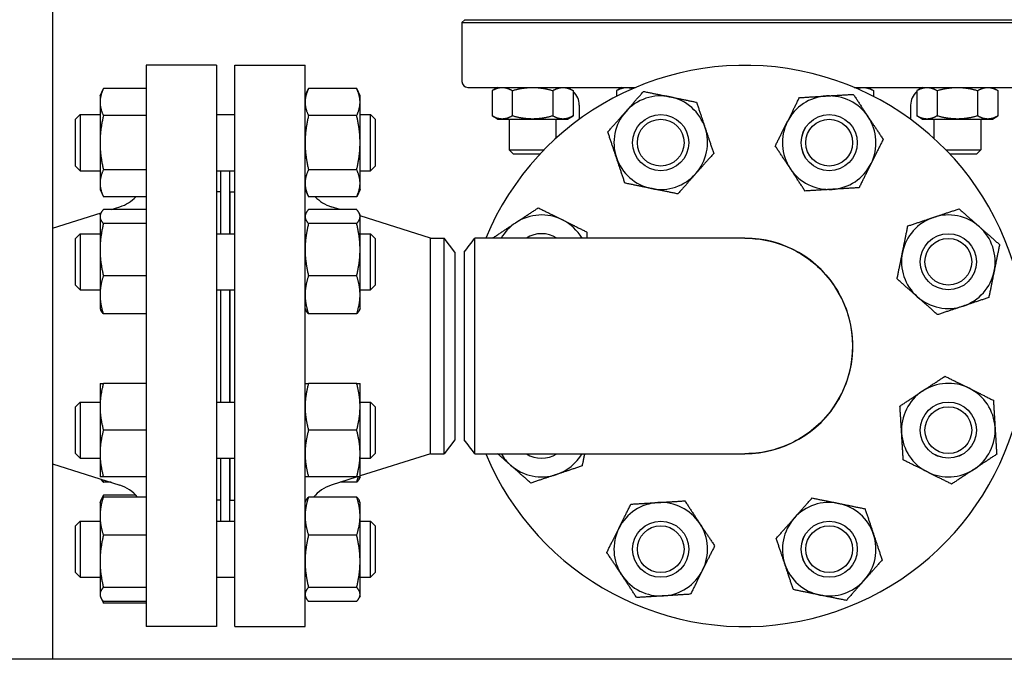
# Model space of a CAD drawing. Header units: inches. Extents: x 18 to 846, y -44 to 561.
# Tile 500 of 642: x 549.62 to 562.77, y 210.46 to 219. Entities that reach past the tile are written whole.
import ezdxf

# ---------------------------------------------------------------- set-up
doc = ezdxf.new("R2010")
doc.units = ezdxf.units.IN
doc.header["$LTSCALE"] = 24
doc.header["$MEASUREMENT"] = 0
doc.layers.add('Visible (ANSI)', color=7, linetype='Continuous', lineweight=30)

msp = doc.modelspace()

# ---------------------------------------------------------------- linework, layer by layer
at = {"layer": 'Visible (ANSI)'}
for p, q in [((550.05343, 226.2065), (550.05343, 210.4565)), ((555.56277, 219.00362), (555.5234, 218.96425)), ((555.5234, 218.96425), (563.08246, 218.96425)), ((555.5234, 218.96425), (555.5234, 218.17685)), ((555.56277, 219.00362), (563.04309, 219.00362)), ((551.30343, 218.394), (551.30343, 210.894)), ((552.24343, 218.394), (551.30343, 218.394)), ((552.24343, 218.394), (552.24343, 210.894)), ((552.48793, 210.894), (552.48793, 218.394)), ((552.48793, 218.394), (553.42793, 218.394)), ((553.42793, 210.894), (553.42793, 218.394)), ((550.68893, 217.98521), (550.73402, 218.0819)), ((551.30343, 218.0819), (550.73402, 218.0819)), ((553.42793, 217.98521), (553.47302, 218.0819)), ((554.11684, 218.0819), (553.47302, 218.0819)), ((554.16193, 217.98521), (554.11684, 218.0819)), ((555.60214, 218.09811), (557.84292, 218.09811)), ((555.99707, 218.09811), (555.92455, 218.05624)), ((555.92455, 218.05624), (555.92455, 217.7181)), ((556.19519, 218.05624), (556.19519, 217.7181)), ((556.73645, 218.05624), (556.73645, 217.7181)), ((556.93457, 218.09811), (557.00708, 218.05624)), ((557.00708, 218.05624), (557.00708, 217.7181)), ((557.65901, 218.09811), (557.58649, 218.05624)), ((557.58649, 218.05624), (557.58649, 217.97812)), ((560.76294, 218.09811), (563.00372, 218.09811)), ((560.94685, 218.09811), (561.01936, 218.05624)), ((561.01936, 218.05624), (561.01936, 217.97812)), ((561.67129, 218.09811), (561.59877, 218.05624)), ((561.59877, 218.05624), (561.59877, 217.7181)), ((561.86941, 218.05624), (561.86941, 217.7181)), ((562.41067, 218.05624), (562.41067, 217.7181)), ((562.60879, 218.09811), (562.68131, 218.05624)), ((562.68131, 218.05624), (562.68131, 217.7181)), ((550.68893, 217.98521), (550.68893, 217.90147)), ((554.16193, 217.90147), (554.16193, 217.98521)), ((550.68893, 217.90147), (550.68893, 217.36021)), ((554.16193, 217.36021), (554.16193, 217.90147)), ((557.09033, 217.86189), (557.09033, 217.67169)), ((561.51553, 217.86189), (561.51553, 217.67169)), ((550.36293, 217.67271), (550.42543, 217.73521)), ((550.36293, 217.04771), (550.36293, 217.67271)), ((550.42543, 217.73521), (550.42543, 216.98521)), ((550.42543, 217.73521), (550.68893, 217.73521)), ((551.30343, 217.72105), (550.73402, 217.72105)), ((552.24343, 217.73521), (552.48793, 217.73521)), ((554.11684, 217.72105), (553.47302, 217.72105)), ((554.16193, 217.73521), (554.30043, 217.73521)), ((554.30043, 216.98521), (554.30043, 217.73521)), ((554.36293, 217.67271), (554.30043, 217.73521)), ((554.36293, 217.67271), (554.36293, 217.04771)), ((555.99707, 217.67623), (555.92455, 217.7181)), ((555.99707, 217.67623), (556.05987, 217.67623)), ((556.05987, 217.67623), (556.46582, 217.67623)), ((556.15332, 217.67623), (556.15332, 217.26623)), ((556.46582, 217.67623), (556.87177, 217.67623)), ((556.77832, 217.67623), (556.77832, 217.41688)), ((556.87177, 217.67623), (556.93457, 217.67623)), ((556.93457, 217.67623), (557.00708, 217.7181)), ((561.67129, 217.67623), (561.59877, 217.7181)), ((561.67129, 217.67623), (561.73409, 217.67623)), ((561.73409, 217.67623), (562.14004, 217.67623)), ((561.82754, 217.67623), (561.82754, 217.41688)), ((562.14004, 217.67623), (562.54599, 217.67623)), ((562.45254, 217.67623), (562.45254, 217.26623)), ((562.54599, 217.67623), (562.60879, 217.67623)), ((562.60879, 217.67623), (562.68131, 217.7181)), ((550.68893, 217.36021), (550.68893, 216.81894)), ((554.16193, 216.81894), (554.16193, 217.36021)), ((556.15332, 217.26623), (556.62218, 217.26623)), ((556.20742, 217.21213), (556.15332, 217.26623)), ((561.98368, 217.26623), (562.45254, 217.26623)), ((562.39844, 217.21213), (562.45254, 217.26623)), ((556.20742, 217.21213), (556.5703, 217.21213)), ((562.03555, 217.21213), (562.39844, 217.21213)), ((550.36293, 217.04771), (550.42543, 216.98521)), ((551.30343, 216.99936), (550.73402, 216.99936)), ((554.11684, 216.99936), (553.47302, 216.99936)), ((554.36293, 217.04771), (554.30043, 216.98521)), ((550.42543, 216.98521), (550.68893, 216.98521)), ((552.24343, 216.98521), (552.48793, 216.98521)), ((552.30293, 216.14409), (552.30293, 216.98521)), ((552.42293, 216.14409), (552.42293, 216.98521)), ((554.16193, 216.98521), (554.30043, 216.98521)), ((550.68893, 216.81894), (550.68893, 216.73521)), ((550.68893, 216.73521), (550.73402, 216.63852)), ((553.42793, 216.73521), (553.47302, 216.63852)), ((554.16193, 216.73521), (554.11684, 216.63852)), ((554.16193, 216.73521), (554.16193, 216.81894)), ((551.30129, 216.63852), (550.73402, 216.63852)), ((552.30293, 216.704), (552.24343, 216.704)), ((552.42793, 216.14409), (552.42793, 216.704)), ((552.42793, 216.704), (552.48793, 216.704)), ((554.11684, 216.63852), (553.47302, 216.63852)), ((551.30343, 216.46619), (550.73402, 216.46619)), ((550.83675, 216.46619), (550.9544, 216.50345)), ((552.42293, 216.584), (552.42793, 216.584)), ((554.11684, 216.46619), (553.47302, 216.46619)), ((553.89461, 216.46619), (553.77695, 216.50345)), ((550.05343, 216.21809), (550.70311, 216.42386)), ((550.68893, 216.39409), (550.69921, 216.41614)), ((550.68893, 216.39409), (550.68893, 216.3728)), ((550.68893, 216.3728), (550.68893, 215.93085)), ((553.42793, 216.39409), (553.43821, 216.41614)), ((554.16193, 216.39409), (554.15165, 216.41614)), ((554.16193, 216.3728), (554.16193, 216.39409)), ((555.10126, 216.084), (554.16193, 216.38152)), ((554.16193, 215.93085), (554.16193, 216.3728)), ((551.30343, 216.2794), (550.73402, 216.2794)), ((554.11684, 216.2794), (553.47302, 216.2794)), ((550.36293, 216.08159), (550.42543, 216.14409)), ((550.36293, 215.45659), (550.36293, 216.08159)), ((550.42543, 216.14409), (550.42543, 215.39409)), ((550.42543, 216.14409), (550.68893, 216.14409)), ((552.24343, 216.14409), (552.48793, 216.14409)), ((554.16193, 216.14409), (554.30043, 216.14409)), ((554.30043, 215.39409), (554.30043, 216.14409)), ((554.36293, 216.08159), (554.30043, 216.14409)), ((554.36293, 216.08159), (554.36293, 215.45659)), ((555.10126, 213.204), (555.10126, 216.084)), ((555.10126, 216.084), (555.28406, 216.084)), ((555.28406, 213.204), (555.28406, 216.084)), ((555.42793, 215.8965), (555.28406, 216.084)), ((559.30022, 216.084), (555.69532, 216.084)), ((550.68893, 215.93085), (550.68893, 215.32715)), ((554.16193, 215.32715), (554.16193, 215.93085)), ((555.42793, 215.8965), (555.42793, 213.3915)), ((555.55293, 215.89649), (555.55293, 213.39154)), ((551.30343, 215.5823), (550.73402, 215.5823)), ((554.11684, 215.5823), (553.47302, 215.5823)), ((550.36293, 215.45659), (550.42543, 215.39409)), ((554.36293, 215.45659), (554.30043, 215.39409)), ((550.42543, 215.39409), (550.68893, 215.39409)), ((550.68893, 215.32715), (550.68893, 215.14409)), ((552.24343, 215.39409), (552.48793, 215.39409)), ((552.30293, 213.89391), (552.30293, 215.39409)), ((552.42293, 213.89391), (552.42293, 215.39409)), ((552.42793, 213.89391), (552.42793, 215.39409)), ((554.16193, 215.39409), (554.30043, 215.39409)), ((554.16193, 215.14409), (554.16193, 215.32715)), ((550.68893, 215.14409), (550.69921, 215.12204)), ((551.30343, 215.07199), (550.73402, 215.07199)), ((553.42793, 215.14409), (553.43821, 215.12204)), ((554.11684, 215.07199), (553.47302, 215.07199)), ((554.16193, 215.14409), (554.15165, 215.12204)), ((550.68893, 214.14391), (550.68893, 213.83141)), ((551.30343, 214.14391), (550.73402, 214.14391)), ((554.11684, 214.14391), (553.47302, 214.14391)), ((554.16193, 213.83141), (554.16193, 214.14391)), ((550.36293, 213.83141), (550.42543, 213.89391)), ((550.42543, 213.89391), (550.42543, 213.14391)), ((550.42543, 213.89391), (550.68893, 213.89391)), ((552.24343, 213.89391), (552.48793, 213.89391)), ((554.16193, 213.89391), (554.30043, 213.89391)), ((554.30043, 213.14391), (554.30043, 213.89391)), ((554.36293, 213.83141), (554.30043, 213.89391)), ((550.36293, 213.20641), (550.36293, 213.83141)), ((550.68893, 213.83141), (550.68893, 213.20641)), ((554.16193, 213.20641), (554.16193, 213.83141)), ((554.36293, 213.83141), (554.36293, 213.20641)), ((551.30343, 213.51891), (550.73402, 213.51891)), ((554.11684, 213.51891), (553.47302, 213.51891)), ((555.42793, 213.3915), (555.28406, 213.204)), ((550.36293, 213.20641), (550.42543, 213.14391)), ((550.68893, 213.20641), (550.68893, 212.89391)), ((554.16193, 212.89391), (554.16193, 213.20641)), ((555.10126, 213.204), (554.16193, 212.90648)), ((554.36293, 213.20641), (554.30043, 213.14391)), ((555.10126, 213.204), (555.28406, 213.204)), ((555.69532, 213.204), (559.30022, 213.204)), ((550.05343, 213.06992), (550.9544, 212.78455)), ((550.42543, 213.14391), (550.68893, 213.14391)), ((552.24343, 213.14391), (552.48793, 213.14391)), ((552.30293, 212.3028), (552.30293, 213.14391)), ((552.42293, 212.3028), (552.42293, 213.14391)), ((552.42793, 212.584), (552.42793, 213.14391)), ((554.16193, 213.14391), (554.30043, 213.14391)), ((551.30343, 212.89391), (550.73402, 212.89391)), ((550.83675, 212.82182), (550.73402, 212.82182)), ((554.11684, 212.89391), (553.47302, 212.89391)), ((554.12224, 212.89391), (553.77695, 212.78455)), ((554.11684, 212.82182), (553.89461, 212.82182)), ((554.16193, 212.89391), (554.15165, 212.87187)), ((552.42293, 212.704), (552.42793, 212.704)), ((550.68893, 212.5528), (550.69921, 212.57484)), ((550.68893, 212.5528), (550.68893, 212.36974)), ((550.69921, 212.57484), (550.73402, 212.64948)), ((551.16855, 212.64948), (550.73402, 212.64948)), ((551.30343, 212.62489), (550.73402, 212.62489)), ((552.30293, 212.584), (552.24343, 212.584)), ((552.42793, 212.584), (552.48793, 212.584)), ((553.42793, 212.5528), (553.43821, 212.57484)), ((554.11684, 212.62489), (553.47302, 212.62489)), ((554.16193, 212.5528), (554.15165, 212.57484)), ((554.16193, 212.36974), (554.16193, 212.5528)), ((550.36293, 212.2403), (550.42543, 212.3028)), ((550.42543, 212.3028), (550.42543, 211.5528)), ((550.42543, 212.3028), (550.68893, 212.3028)), ((550.68893, 212.36974), (550.68893, 211.76603)), ((552.24343, 212.3028), (552.48793, 212.3028)), ((554.16193, 211.76603), (554.16193, 212.36974)), ((554.16193, 212.3028), (554.30043, 212.3028)), ((554.30043, 211.5528), (554.30043, 212.3028)), ((554.36293, 212.2403), (554.30043, 212.3028)), ((550.36293, 211.6153), (550.36293, 212.2403)), ((554.36293, 212.2403), (554.36293, 211.6153)), ((551.30343, 212.11458), (550.73402, 212.11458)), ((554.11684, 212.11458), (553.47302, 212.11458)), ((550.68893, 211.76603), (550.68893, 211.32409)), ((554.16193, 211.32409), (554.16193, 211.76603)), ((550.36293, 211.6153), (550.42543, 211.5528)), ((554.36293, 211.6153), (554.30043, 211.5528)), ((550.42543, 211.5528), (550.68893, 211.5528)), ((552.24343, 211.5528), (552.48793, 211.5528)), ((554.16193, 211.5528), (554.30043, 211.5528)), ((551.30343, 211.41749), (550.73402, 211.41749)), ((554.11684, 211.41749), (553.47302, 211.41749)), ((550.68893, 211.32409), (550.68893, 211.3028)), ((550.68893, 211.3028), (550.69921, 211.28075)), ((550.69921, 211.28075), (550.73402, 211.20611)), ((551.30343, 211.2307), (550.73402, 211.2307)), ((551.30343, 211.20611), (550.73402, 211.20611)), ((553.42793, 211.3028), (553.43821, 211.28075)), ((554.11684, 211.2307), (553.47302, 211.2307)), ((554.16193, 211.3028), (554.15165, 211.28075)), ((554.16193, 211.3028), (554.16193, 211.32409)), ((552.24343, 210.894), (551.30343, 210.894)), ((552.48793, 210.894), (553.42793, 210.894)), ((578.25843, 210.4565), (541.75843, 210.4565))]:
    msp.add_line(p, q, dxfattribs=at)
for centre, radius in [((558.17784, 217.36021), 0.37513), ((558.17784, 217.36021), 0.375), ((558.17784, 217.36021), 0.3125), ((560.42802, 217.36021), 0.37513), ((560.42802, 217.36021), 0.375), ((560.42802, 217.36021), 0.3125), ((562.01913, 215.76909), 0.37513), ((562.01913, 215.76909), 0.375), ((562.01913, 215.76909), 0.3125), ((562.01913, 213.51891), 0.37513), ((562.01913, 213.51891), 0.375), ((562.01913, 213.51891), 0.3125), ((558.17784, 211.9278), 0.37513), ((558.17784, 211.9278), 0.375), ((560.42802, 211.9278), 0.37513), ((560.42802, 211.9278), 0.375), ((558.17784, 211.9278), 0.3125), ((560.42802, 211.9278), 0.3125)]:
    msp.add_circle(centre, radius, dxfattribs=at)
for centre, radius, start, end in [((559.30293, 214.644), 3.75, 202.581673, 157.418327), ((555.60214, 218.17685), 0.07874, 180, 270), ((556.85411, 217.86189), 0.23622, 0, 49.639734), ((558.17784, 217.36021), 0.625, 78.497711, 138.497711), ((558.17784, 217.36021), 0.625, 18.497711, 78.497711), ((560.42802, 217.36021), 0.625, 93.497711, 153.497711), ((560.42802, 217.36021), 0.625, 33.497711, 93.497711), ((561.75175, 217.86189), 0.23622, 130.360266, 180), ((558.17784, 217.36021), 0.625, 138.497711, 198.497711), ((560.42802, 217.36021), 0.625, 333.497711, 33.497711), ((558.17784, 217.36021), 0.625, 318.497711, 18.497711), ((560.42802, 217.36021), 0.625, 153.497711, 213.497711), ((558.17784, 217.36021), 0.625, 198.497711, 258.497711), ((560.42802, 217.36021), 0.625, 213.497711, 273.497711), ((560.42802, 217.36021), 0.625, 273.497711, 333.497711), ((558.17784, 217.36021), 0.625, 258.497711, 318.497711), ((550.80343, 216.98012), 0.5, 287.574716, 316.906395), ((553.92793, 216.98012), 0.5, 223.093605, 252.425284), ((556.58672, 215.76909), 0.625, 63.497711, 123.497711), ((562.01913, 215.76909), 0.625, 108.497711, 168.497711), ((562.01913, 215.76909), 0.625, 48.497711, 108.497711), ((556.58672, 215.76909), 0.625, 123.497711, 149.744484), ((556.58672, 215.76909), 0.625, 30.255516, 63.497711), ((562.01913, 215.76909), 0.625, 348.497711, 48.497711), ((556.58672, 215.76909), 0.37513, 57.085092, 122.914908), ((556.58672, 215.76909), 0.375, 57.114984, 122.885016), ((559.30293, 214.644), 1.44, 269.94622, 90.05378), ((562.01913, 215.76909), 0.625, 168.497711, 228.497711), ((562.01913, 215.76909), 0.625, 288.497711, 348.497711), ((562.01913, 215.76909), 0.625, 228.497711, 288.497711), ((562.01913, 213.51891), 0.625, 63.497711, 123.497711), ((562.01913, 213.51891), 0.625, 123.497711, 183.497711), ((562.01913, 213.51891), 0.625, 3.497711, 63.497711), ((562.01913, 213.51891), 0.625, 183.497711, 243.497711), ((562.01913, 213.51891), 0.625, 303.497711, 3.497711), ((556.58672, 213.51891), 0.625, 210.255516, 228.497711), ((556.58672, 213.51891), 0.37513, 237.085092, 302.914908), ((556.58672, 213.51891), 0.375, 237.114984, 302.885016), ((556.58672, 213.51891), 0.625, 288.497711, 329.744484), ((556.58672, 213.51891), 0.625, 228.497711, 288.497711), ((562.01913, 213.51891), 0.625, 243.497711, 303.497711), ((550.80343, 212.30789), 0.5, 39.346629, 72.425284), ((553.92793, 212.30789), 0.5, 107.574716, 140.653371), ((558.17784, 211.9278), 0.625, 93.497711, 153.497711), ((558.17784, 211.9278), 0.625, 33.497711, 93.497711), ((560.42802, 211.9278), 0.625, 78.497711, 138.497711), ((560.42802, 211.9278), 0.625, 18.497711, 78.497711), ((558.17784, 211.9278), 0.625, 333.497711, 33.497711), ((560.42802, 211.9278), 0.625, 138.497711, 198.497711), ((558.17784, 211.9278), 0.625, 153.497711, 213.497711), ((560.42802, 211.9278), 0.625, 318.497711, 18.497711), ((558.17784, 211.9278), 0.625, 273.497711, 333.497711), ((560.42802, 211.9278), 0.625, 198.497711, 258.497711), ((558.17784, 211.9278), 0.625, 213.497711, 273.497711), ((560.42802, 211.9278), 0.625, 258.497711, 318.497711)]:
    msp.add_arc(centre, radius, start, end, dxfattribs=at)
for points, weights in [([(550.73402, 218.0819), (550.68893, 217.98521), (550.68893, 217.90147)], [1, 1.0379548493, 1]), ([(553.47302, 218.0819), (553.42793, 217.98521), (553.42793, 217.90147)], [1, 1.0379548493, 1]), ([(554.16193, 217.90147), (554.16193, 217.98521), (554.11684, 218.0819)], [1, 1.0379548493, 1]), ([(555.92455, 218.05624), (555.99707, 218.09811), (556.05987, 218.09811)], [1.01001874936, 1.04314139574, 1]), ([(556.05987, 218.09811), (556.12267, 218.09811), (556.19519, 218.05624)], [1, 1.04314139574, 1.01001874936]), ([(556.19519, 218.05624), (556.34022, 218.09811), (556.46582, 218.09811)], [1.01001874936, 1.04314139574, 1]), ([(556.46582, 218.09811), (556.59142, 218.09811), (556.73645, 218.05624)], [1, 1.04314139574, 1.01001874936]), ([(556.73645, 218.05624), (556.80897, 218.09811), (556.87177, 218.09811)], [1.01001874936, 1.04314139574, 1]), ([(556.87177, 218.09811), (556.93457, 218.09811), (557.00708, 218.05624)], [1, 1.04314139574, 1.01001874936]), ([(557.58649, 218.05624), (557.65901, 218.09811), (557.72181, 218.09811)], [1.01001874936, 1.04314139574, 1]), ([(557.70976, 217.77436), (557.82073, 217.89979), (557.94887, 218.04461)], [1, 1.0379548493, 1]), ([(557.72181, 218.09811), (557.76202, 218.09811), (557.80467, 218.08169)], [1, 1.02720204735, 1.02408371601]), ([(557.94887, 218.04461), (558.13836, 218.00605), (558.30247, 217.97266)], [1, 1.0379548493, 1]), ([(560.80118, 218.08169), (560.84384, 218.09811), (560.88405, 218.09811)], [1.02408371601, 1.02720204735, 1]), ([(560.88405, 218.09811), (560.94685, 218.09811), (561.01936, 218.05624)], [1, 1.04314139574, 1.01001874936]), ([(561.59877, 218.05624), (561.67129, 218.09811), (561.73409, 218.09811)], [1.01001874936, 1.04314139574, 1]), ([(561.73409, 218.09811), (561.79689, 218.09811), (561.86941, 218.05624)], [1, 1.04314139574, 1.01001874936]), ([(561.86941, 218.05624), (562.01444, 218.09811), (562.14004, 218.09811)], [1.01001874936, 1.04314139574, 1]), ([(562.14004, 218.09811), (562.26564, 218.09811), (562.41067, 218.05624)], [1, 1.04314139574, 1.01001874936]), ([(562.41067, 218.05624), (562.48319, 218.09811), (562.54599, 218.09811)], [1.01001874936, 1.04314139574, 1]), ([(562.54599, 218.09811), (562.60879, 218.09811), (562.68131, 218.05624)], [1, 1.04314139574, 1.01001874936]), ([(558.30247, 217.97266), (558.46657, 217.93926), (558.65607, 217.9007)], [1, 1.0379548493, 1]), ([(559.8687, 217.6391), (559.94343, 217.78897), (560.02972, 217.96203)], [1, 1.0379548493, 1]), ([(560.02972, 217.96203), (560.22273, 217.97383), (560.38989, 217.98404)], [1, 1.0379548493, 1]), ([(560.38989, 217.98404), (560.55704, 217.99426), (560.75006, 218.00606)], [1, 1.0379548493, 1]), ([(560.75006, 218.00606), (560.85678, 217.8448), (560.94921, 217.70515)], [1, 1.0379548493, 1]), ([(550.68893, 217.90147), (550.68893, 217.81774), (550.73402, 217.72105)], [1, 1.0379548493, 1]), ([(553.42793, 217.90147), (553.42793, 217.81774), (553.47302, 217.72105)], [1, 1.0379548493, 1]), ([(554.11684, 217.72105), (554.16193, 217.81774), (554.16193, 217.90147)], [1, 1.0379548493, 1]), ([(558.65607, 217.9007), (558.71742, 217.71732), (558.77055, 217.5585)], [1, 1.0379548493, 1]), ([(550.73402, 217.72105), (550.68893, 217.52768), (550.68893, 217.36021)], [1, 1.0379548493, 1]), ([(553.47302, 217.72105), (553.42793, 217.52768), (553.42793, 217.36021)], [1, 1.0379548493, 1]), ([(554.16193, 217.36021), (554.16193, 217.52768), (554.11684, 217.72105)], [1, 1.0379548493, 1]), ([(556.05987, 217.67623), (555.99707, 217.67623), (555.92455, 217.7181)], [1, 1.04314139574, 1.01001874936]), ([(556.19519, 217.7181), (556.12267, 217.67623), (556.05987, 217.67623)], [1.01001874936, 1.04314139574, 1]), ([(556.46582, 217.67623), (556.34022, 217.67623), (556.19519, 217.7181)], [1, 1.04314139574, 1.01001874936]), ([(556.73645, 217.7181), (556.59142, 217.67623), (556.46582, 217.67623)], [1.01001874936, 1.04314139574, 1]), ([(556.87177, 217.67623), (556.80897, 217.67623), (556.73645, 217.7181)], [1, 1.04314139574, 1.01001874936]), ([(557.00708, 217.7181), (556.93457, 217.67623), (556.87177, 217.67623)], [1.01001874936, 1.04314139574, 1]), ([(557.47065, 217.50412), (557.59879, 217.64894), (557.70976, 217.77436)], [1, 1.0379548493, 1]), ([(560.94921, 217.70515), (561.04164, 217.56549), (561.14836, 217.40424)], [1, 1.0379548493, 1]), ([(561.73409, 217.67623), (561.67129, 217.67623), (561.59877, 217.7181)], [1, 1.04314139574, 1.01001874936]), ([(561.86941, 217.7181), (561.79689, 217.67623), (561.73409, 217.67623)], [1.01001874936, 1.04314139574, 1]), ([(562.14004, 217.67623), (562.01444, 217.67623), (561.86941, 217.7181)], [1, 1.04314139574, 1.01001874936]), ([(562.41067, 217.7181), (562.26564, 217.67623), (562.14004, 217.67623)], [1.01001874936, 1.04314139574, 1]), ([(562.54599, 217.67623), (562.48319, 217.67623), (562.41067, 217.7181)], [1, 1.04314139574, 1.01001874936]), ([(562.68131, 217.7181), (562.60879, 217.67623), (562.54599, 217.67623)], [1.01001874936, 1.04314139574, 1]), ([(558.77055, 217.5585), (558.82368, 217.39968), (558.88503, 217.2163)], [1, 1.0379548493, 1]), ([(559.70767, 217.31618), (559.79397, 217.48923), (559.8687, 217.6391)], [1, 1.0379548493, 1]), ([(557.58513, 217.16192), (557.532, 217.32073), (557.47065, 217.50412)], [1, 1.0379548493, 1]), ([(561.14836, 217.40424), (561.06207, 217.23118), (560.98734, 217.08131)], [1, 1.0379548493, 1]), ([(550.68893, 217.36021), (550.68893, 217.19274), (550.73402, 216.99936)], [1, 1.0379548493, 1]), ([(553.42793, 217.36021), (553.42793, 217.19274), (553.47302, 216.99936)], [1, 1.0379548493, 1]), ([(554.11684, 216.99936), (554.16193, 217.19274), (554.16193, 217.36021)], [1, 1.0379548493, 1]), ([(559.90683, 217.01527), (559.8144, 217.15492), (559.70767, 217.31618)], [1, 1.0379548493, 1]), ([(557.69961, 216.81971), (557.63826, 217.0031), (557.58513, 217.16192)], [1, 1.0379548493, 1]), ([(558.88503, 217.2163), (558.75689, 217.07147), (558.64592, 216.94605)], [1, 1.0379548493, 1]), ([(550.73402, 216.99936), (550.68893, 216.90268), (550.68893, 216.81894)], [1, 1.0379548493, 1]), ([(553.47302, 216.99936), (553.42793, 216.90268), (553.42793, 216.81894)], [1, 1.0379548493, 1]), ([(554.16193, 216.81894), (554.16193, 216.90268), (554.11684, 216.99936)], [1, 1.0379548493, 1]), ([(560.10598, 216.71436), (559.99925, 216.87562), (559.90683, 217.01527)], [1, 1.0379548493, 1]), ([(560.98734, 217.08131), (560.91261, 216.93144), (560.82632, 216.75839)], [1, 1.0379548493, 1]), ([(558.64592, 216.94605), (558.53495, 216.82063), (558.40681, 216.67581)], [1, 1.0379548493, 1]), ([(550.68893, 216.81894), (550.68893, 216.73521), (550.73402, 216.63852)], [1, 1.0379548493, 1]), ([(553.42793, 216.81894), (553.42793, 216.73521), (553.47302, 216.63852)], [1, 1.0379548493, 1]), ([(554.11684, 216.63852), (554.16193, 216.73521), (554.16193, 216.81894)], [1, 1.0379548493, 1]), ([(558.05321, 216.74776), (557.88911, 216.78115), (557.69961, 216.81971)], [1, 1.0379548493, 1]), ([(558.40681, 216.67581), (558.21732, 216.71437), (558.05321, 216.74776)], [1, 1.0379548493, 1]), ([(560.46615, 216.73637), (560.29899, 216.72616), (560.10598, 216.71436)], [1, 1.0379548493, 1]), ([(560.82632, 216.75839), (560.6333, 216.74659), (560.46615, 216.73637)], [1, 1.0379548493, 1]), ([(550.73402, 216.46619), (550.68893, 216.41614), (550.68893, 216.3728)], [1, 1.0379548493, 1]), ([(553.47302, 216.46619), (553.42793, 216.41614), (553.42793, 216.3728)], [1, 1.0379548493, 1]), ([(554.16193, 216.3728), (554.16193, 216.41614), (554.11684, 216.46619)], [1, 1.0379548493, 1]), ([(556.24178, 216.29028), (556.38144, 216.38271), (556.54269, 216.48943)], [1, 1.0379548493, 1]), ([(556.54269, 216.48943), (556.71575, 216.40314), (556.86562, 216.32841)], [1, 1.0379548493, 1]), ([(561.82084, 216.3618), (561.97966, 216.41493), (562.16304, 216.47629)], [1, 1.0379548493, 1]), ([(562.16304, 216.47629), (562.30787, 216.34815), (562.43329, 216.23717)], [1, 1.0379548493, 1]), ([(550.68893, 216.3728), (550.68893, 216.32945), (550.73402, 216.2794)], [1, 1.0379548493, 1]), ([(553.42793, 216.3728), (553.42793, 216.32945), (553.47302, 216.2794)], [1, 1.0379548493, 1]), ([(554.11684, 216.2794), (554.16193, 216.32945), (554.16193, 216.3728)], [1, 1.0379548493, 1]), ([(561.47864, 216.24732), (561.66203, 216.30867), (561.82084, 216.3618)], [1, 1.0379548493, 1]), ([(550.73402, 216.2794), (550.68893, 216.09262), (550.68893, 215.93085)], [1, 1.0379548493, 1]), ([(553.47302, 216.2794), (553.42793, 216.09262), (553.42793, 215.93085)], [1, 1.0379548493, 1]), ([(554.16193, 215.93085), (554.16193, 216.09262), (554.11684, 216.2794)], [1, 1.0379548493, 1]), ([(555.94087, 216.09113), (556.10213, 216.19786), (556.24178, 216.29028)], [1, 1.0379548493, 1]), ([(556.86562, 216.32841), (557.01549, 216.25368), (557.18854, 216.16739)], [1, 1.0379548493, 1]), ([(561.40669, 215.89372), (561.44008, 216.05783), (561.47864, 216.24732)], [1, 1.0379548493, 1]), ([(562.43329, 216.23717), (562.55871, 216.1262), (562.70354, 215.99806)], [1, 1.0379548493, 1]), ([(555.94131, 216.084), (555.94109, 216.08756), (555.94087, 216.09113)], [1.00133095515, 1.00067757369, 1]), ([(557.18854, 216.16739), (557.19116, 216.12457), (557.19364, 216.084)], [1, 1.00817885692, 1.01283280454]), ([(562.70354, 215.99806), (562.66498, 215.80857), (562.63158, 215.64446)], [1, 1.0379548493, 1]), ([(550.68893, 215.93085), (550.68893, 215.76909), (550.73402, 215.5823)], [1, 1.0379548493, 1]), ([(553.42793, 215.93085), (553.42793, 215.76909), (553.47302, 215.5823)], [1, 1.0379548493, 1]), ([(554.11684, 215.5823), (554.16193, 215.76909), (554.16193, 215.93085)], [1, 1.0379548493, 1]), ([(561.33473, 215.54012), (561.37329, 215.72962), (561.40669, 215.89372)], [1, 1.0379548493, 1]), ([(550.73402, 215.5823), (550.68893, 215.44557), (550.68893, 215.32715)], [1, 1.0379548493, 1]), ([(553.47302, 215.5823), (553.42793, 215.44557), (553.42793, 215.32715)], [1, 1.0379548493, 1]), ([(554.16193, 215.32715), (554.16193, 215.44557), (554.11684, 215.5823)], [1, 1.0379548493, 1]), ([(562.63158, 215.64446), (562.59819, 215.48036), (562.55963, 215.29086)], [1, 1.0379548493, 1]), ([(561.60498, 215.30101), (561.47956, 215.41198), (561.33473, 215.54012)], [1, 1.0379548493, 1]), ([(550.68893, 215.32715), (550.68893, 215.20873), (550.73402, 215.07199)], [1, 1.0379548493, 1]), ([(553.42793, 215.32715), (553.42793, 215.20873), (553.47302, 215.07199)], [1, 1.0379548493, 1]), ([(554.11684, 215.07199), (554.16193, 215.20873), (554.16193, 215.32715)], [1, 1.0379548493, 1]), ([(561.87523, 215.0619), (561.7304, 215.19004), (561.60498, 215.30101)], [1, 1.0379548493, 1]), ([(562.55963, 215.29086), (562.37624, 215.22951), (562.21743, 215.17638)], [1, 1.0379548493, 1]), ([(562.21743, 215.17638), (562.05861, 215.12325), (561.87523, 215.0619)], [1, 1.0379548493, 1]), ([(550.73402, 215.07199), (550.71024, 215.09838), (550.69921, 215.12204)], [1, 1.01965956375, 1.01895290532]), ([(553.47302, 215.07199), (553.44924, 215.09838), (553.43821, 215.12204)], [1, 1.01965956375, 1.01895290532]), ([(554.15165, 215.12204), (554.14062, 215.09838), (554.11684, 215.07199)], [1.01895290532, 1.01965956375, 1]), ([(561.67419, 214.04011), (561.81385, 214.13253), (561.97511, 214.23926)], [1, 1.0379548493, 1]), ([(561.97511, 214.23926), (562.14816, 214.15297), (562.29803, 214.07824)], [1, 1.0379548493, 1]), ([(550.68893, 214.14391), (550.68893, 214.14391), (550.73402, 214.14391)], [1, 1.0379548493, 1]), ([(550.73402, 214.14391), (550.68893, 213.97644), (550.68893, 213.83141)], [1, 1.0379548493, 1]), ([(553.42793, 214.14391), (553.42793, 214.14391), (553.47302, 214.14391)], [1, 1.0379548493, 1]), ([(553.47302, 214.14391), (553.42793, 213.97644), (553.42793, 213.83141)], [1, 1.0379548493, 1]), ([(554.11684, 214.14391), (554.16193, 214.14391), (554.16193, 214.14391)], [1, 1.0379548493, 1]), ([(554.16193, 213.83141), (554.16193, 213.97644), (554.11684, 214.14391)], [1, 1.0379548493, 1]), ([(561.37328, 213.84095), (561.53454, 213.94768), (561.67419, 214.04011)], [1, 1.0379548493, 1]), ([(562.29803, 214.07824), (562.4479, 214.00351), (562.62096, 213.91721)], [1, 1.0379548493, 1]), ([(561.3953, 213.48078), (561.38508, 213.64794), (561.37328, 213.84095)], [1, 1.0379548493, 1]), ([(562.62096, 213.91721), (562.63275, 213.7242), (562.64297, 213.55704)], [1, 1.0379548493, 1]), ([(550.68893, 213.83141), (550.68893, 213.68638), (550.73402, 213.51891)], [1, 1.0379548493, 1]), ([(553.42793, 213.83141), (553.42793, 213.68638), (553.47302, 213.51891)], [1, 1.0379548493, 1]), ([(554.11684, 213.51891), (554.16193, 213.68638), (554.16193, 213.83141)], [1, 1.0379548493, 1]), ([(550.73402, 213.51891), (550.68893, 213.35144), (550.68893, 213.20641)], [1, 1.0379548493, 1]), ([(553.47302, 213.51891), (553.42793, 213.35144), (553.42793, 213.20641)], [1, 1.0379548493, 1]), ([(554.16193, 213.20641), (554.16193, 213.35144), (554.11684, 213.51891)], [1, 1.0379548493, 1]), ([(561.41731, 213.12061), (561.40552, 213.31363), (561.3953, 213.48078)], [1, 1.0379548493, 1]), ([(562.64297, 213.55704), (562.65319, 213.38989), (562.66499, 213.19687)], [1, 1.0379548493, 1]), ([(550.68893, 213.20641), (550.68893, 213.06138), (550.73402, 212.89391)], [1, 1.0379548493, 1]), ([(553.42793, 213.20641), (553.42793, 213.06138), (553.47302, 212.89391)], [1, 1.0379548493, 1]), ([(554.11684, 212.89391), (554.16193, 213.06138), (554.16193, 213.20641)], [1, 1.0379548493, 1]), ([(556.17257, 213.05083), (556.08878, 213.12496), (555.99945, 213.204)], [1, 1.02503885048, 1.01704139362]), ([(557.16045, 213.204), (557.14464, 213.12633), (557.12722, 213.04069)], [1.01872879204, 1.0168052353, 1]), ([(562.66499, 213.19687), (562.50373, 213.09015), (562.36407, 212.99772)], [1, 1.0379548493, 1]), ([(556.44281, 212.81172), (556.29799, 212.93986), (556.17257, 213.05083)], [1, 1.0379548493, 1]), ([(561.74024, 212.95959), (561.59037, 213.03432), (561.41731, 213.12061)], [1, 1.0379548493, 1]), ([(556.78501, 212.9262), (556.6262, 212.87307), (556.44281, 212.81172)], [1, 1.0379548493, 1]), ([(557.12722, 213.04069), (556.94383, 212.97933), (556.78501, 212.9262)], [1, 1.0379548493, 1]), ([(562.06316, 212.79857), (561.89011, 212.88486), (561.74024, 212.95959)], [1, 1.0379548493, 1]), ([(562.36407, 212.99772), (562.22442, 212.90529), (562.06316, 212.79857)], [1, 1.0379548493, 1]), ([(550.73402, 212.89391), (550.68893, 212.89391), (550.68893, 212.89391)], [1, 1.0379548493, 1]), ([(550.73402, 212.82182), (550.71403, 212.844), (550.70311, 212.86414)], [1, 1.01647427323, 1.01864725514]), ([(550.72277, 212.85792), (550.72796, 212.84017), (550.73402, 212.82182)], [1.00858444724, 1.00493349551, 1]), ([(553.47302, 212.89391), (553.42793, 212.89391), (553.42793, 212.89391)], [1, 1.0379548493, 1]), ([(554.16193, 212.89391), (554.16193, 212.89391), (554.11684, 212.89391)], [1, 1.0379548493, 1]), ([(554.11684, 212.82182), (554.12911, 212.85903), (554.13792, 212.89391)], [1, 1.01005189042, 1.01477953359]), ([(554.15165, 212.87187), (554.14062, 212.84821), (554.11684, 212.82182)], [1.01895290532, 1.01965956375, 1]), ([(550.73402, 212.62489), (550.68893, 212.48816), (550.68893, 212.36974)], [1, 1.0379548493, 1]), ([(550.69921, 212.57484), (550.71024, 212.5985), (550.73402, 212.62489)], [1.01895290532, 1.01965956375, 1]), ([(550.73402, 212.64948), (550.72174, 212.62317), (550.71294, 212.5985)], [1, 1.01005189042, 1.01477953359]), ([(553.47302, 212.62489), (553.42793, 212.48816), (553.42793, 212.36974)], [1, 1.0379548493, 1]), ([(553.43821, 212.57484), (553.44924, 212.5985), (553.47302, 212.62489)], [1.01895290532, 1.01965956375, 1]), ([(554.11684, 212.62489), (554.14062, 212.5985), (554.15165, 212.57484)], [1, 1.01965956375, 1.01895290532]), ([(554.16193, 212.36974), (554.16193, 212.48816), (554.11684, 212.62489)], [1, 1.0379548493, 1]), ([(557.61852, 212.20669), (557.69325, 212.35656), (557.77954, 212.52962)], [1, 1.0379548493, 1]), ([(557.77954, 212.52962), (557.97255, 212.54142), (558.13971, 212.55163)], [1, 1.0379548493, 1]), ([(558.13971, 212.55163), (558.30687, 212.56185), (558.49988, 212.57365)], [1, 1.0379548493, 1]), ([(558.49988, 212.57365), (558.60661, 212.41239), (558.69903, 212.27274)], [1, 1.0379548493, 1]), ([(559.95994, 212.34195), (560.07091, 212.46737), (560.19905, 212.6122)], [1, 1.0379548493, 1]), ([(560.19905, 212.6122), (560.38854, 212.57364), (560.55265, 212.54024)], [1, 1.0379548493, 1]), ([(560.55265, 212.54024), (560.71675, 212.50685), (560.90624, 212.46829)], [1, 1.0379548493, 1]), ([(560.90624, 212.46829), (560.9676, 212.2849), (561.02073, 212.12609)], [1, 1.0379548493, 1]), ([(550.68893, 212.36974), (550.68893, 212.25132), (550.73402, 212.11458)], [1, 1.0379548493, 1]), ([(553.42793, 212.36974), (553.42793, 212.25132), (553.47302, 212.11458)], [1, 1.0379548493, 1]), ([(554.11684, 212.11458), (554.16193, 212.25132), (554.16193, 212.36974)], [1, 1.0379548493, 1]), ([(558.69903, 212.27274), (558.79146, 212.13308), (558.89818, 211.97183)], [1, 1.0379548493, 1]), ([(559.72082, 212.07171), (559.84896, 212.21653), (559.95994, 212.34195)], [1, 1.0379548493, 1]), ([(557.4575, 211.88377), (557.54379, 212.05682), (557.61852, 212.20669)], [1, 1.0379548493, 1]), ([(561.02073, 212.12609), (561.07386, 211.96727), (561.13521, 211.78389)], [1, 1.0379548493, 1]), ([(550.73402, 212.11458), (550.68893, 211.9278), (550.68893, 211.76603)], [1, 1.0379548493, 1]), ([(553.47302, 212.11458), (553.42793, 211.9278), (553.42793, 211.76603)], [1, 1.0379548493, 1]), ([(554.16193, 211.76603), (554.16193, 211.9278), (554.11684, 212.11458)], [1, 1.0379548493, 1]), ([(559.83531, 211.7295), (559.78218, 211.88832), (559.72082, 212.07171)], [1, 1.0379548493, 1]), ([(557.65665, 211.58286), (557.56422, 211.72251), (557.4575, 211.88377)], [1, 1.0379548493, 1]), ([(558.89818, 211.97183), (558.81189, 211.79877), (558.73716, 211.6489)], [1, 1.0379548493, 1]), ([(550.68893, 211.76603), (550.68893, 211.60427), (550.73402, 211.41749)], [1, 1.0379548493, 1]), ([(553.42793, 211.76603), (553.42793, 211.60427), (553.47302, 211.41749)], [1, 1.0379548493, 1]), ([(554.11684, 211.41749), (554.16193, 211.60427), (554.16193, 211.76603)], [1, 1.0379548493, 1]), ([(561.13521, 211.78389), (561.00707, 211.63906), (560.8961, 211.51364)], [1, 1.0379548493, 1]), ([(558.73716, 211.6489), (558.66243, 211.49903), (558.57614, 211.32598)], [1, 1.0379548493, 1]), ([(559.94979, 211.3873), (559.88844, 211.57069), (559.83531, 211.7295)], [1, 1.0379548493, 1]), ([(557.8558, 211.28195), (557.74907, 211.4432), (557.65665, 211.58286)], [1, 1.0379548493, 1]), ([(560.8961, 211.51364), (560.78513, 211.38822), (560.65699, 211.24339)], [1, 1.0379548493, 1]), ([(550.73402, 211.41749), (550.68893, 211.36744), (550.68893, 211.32409)], [1, 1.0379548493, 1]), ([(553.47302, 211.41749), (553.42793, 211.36744), (553.42793, 211.32409)], [1, 1.0379548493, 1]), ([(554.16193, 211.32409), (554.16193, 211.36744), (554.11684, 211.41749)], [1, 1.0379548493, 1]), ([(560.30339, 211.31535), (560.13928, 211.34874), (559.94979, 211.3873)], [1, 1.0379548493, 1]), ([(550.68893, 211.32409), (550.68893, 211.28075), (550.73402, 211.2307)], [1, 1.0379548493, 1]), ([(550.71294, 211.25709), (550.72174, 211.23242), (550.73402, 211.20611)], [1.01477953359, 1.01005189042, 1]), ([(553.42793, 211.32409), (553.42793, 211.28075), (553.47302, 211.2307)], [1, 1.0379548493, 1]), ([(554.11684, 211.2307), (554.16193, 211.28075), (554.16193, 211.32409)], [1, 1.0379548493, 1]), ([(558.21597, 211.30396), (558.04881, 211.29374), (557.8558, 211.28195)], [1, 1.0379548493, 1]), ([(558.57614, 211.32598), (558.38313, 211.31418), (558.21597, 211.30396)], [1, 1.0379548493, 1]), ([(560.65699, 211.24339), (560.46749, 211.28195), (560.30339, 211.31535)], [1, 1.0379548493, 1])]:
    msp.add_rational_spline(points, weights, degree=2, dxfattribs=at)
for points in [[(555.55293, 215.8965), (555.60039, 215.959), (555.64785, 216.0215), (555.69532, 216.084)], [(555.69532, 213.204), (555.64785, 213.2665), (555.60039, 213.329), (555.55293, 213.3915)]]:
    msp.add_open_spline(points, degree=3, dxfattribs=at)
for points, knots in [([(555.69532, 213.20405), (555.69532, 213.20402), (555.69532, 213.20531), (555.69532, 213.22394), (555.69531, 213.28977), (555.69531, 213.50797), (555.69531, 213.66024), (555.69531, 214.01916), (555.6953, 214.22505), (555.6953, 214.65148), (555.6953, 214.87176), (555.69531, 215.27926), (555.69531, 215.46676), (555.69531, 215.77805), (555.69531, 215.90142), (555.69532, 216.04866), (555.69532, 216.0839), (555.69532, 216.08398)], [-1.57267431, -1.57267431, -1.57267431, -1.57267431, -1.49882494, -1.49882494, -1.04590561, -1.04590561, -0.59274122, -0.59274122, -0.1436733, -0.1436733, 0.30609723, 0.30609723, 0.74775686, 0.74775686, 1.1908901, 1.1908901, 1.57267431, 1.57267431, 1.57267431, 1.57267431]), ([(559.30022, 216.08398), (559.48347, 216.0839), (559.66661, 216.04866), (560.03392, 215.90142), (560.21326, 215.77805), (560.50151, 215.46676), (560.61046, 215.27926), (560.7391, 214.87176), (560.75701, 214.65148), (560.69538, 214.22505), (560.61604, 214.01916), (560.37461, 213.66024), (560.21193, 213.50797), (559.83611, 213.28977), (559.62325, 213.22394), (559.37112, 213.20531), (559.33567, 213.20402), (559.30023, 213.20405)], [-1.57267427, -1.57267427, -1.57267427, -1.57267427, -1.1908901, -1.1908901, -0.74775686, -0.74775686, -0.30609723, -0.30609723, 0.1436733, 0.1436733, 0.59274122, 0.59274122, 1.04590561, 1.04590561, 1.49882494, 1.49882494, 1.57267427, 1.57267427, 1.57267427, 1.57267427])]:
    msp.add_open_spline(points, degree=3, knots=knots, dxfattribs=at)

doc.saveas('drawing.dxf')
